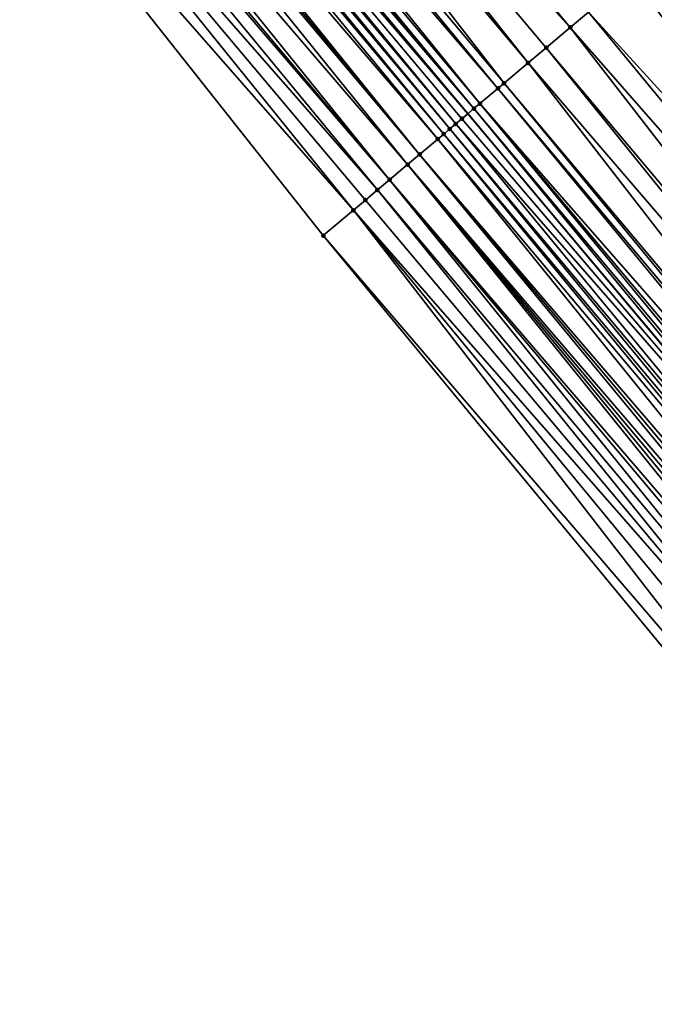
# Model space of a CAD drawing. Header units: feet. Extents: x 2004186 to 2014793, y 836912 to 864902.
# Tile 546 of 974: x 2008748 to 2008764, y 850318 to 850343. Entities that reach past the tile are written whole.
import ezdxf

# ---------------------------------------------------------------- set-up
doc = ezdxf.new("R2010")
doc.units = ezdxf.units.FT
doc.header["$LTSCALE"] = 100
doc.header["$MEASUREMENT"] = 0
for name, color, linetype, lineweight in [('EP_Travel Lane', 5, 'Continuous', 40), ('Road Shots', 4, 'Continuous', 200), ('Road X-Section', 30, 'Continuous', 13)]:
    doc.layers.add(name, color=color, linetype=linetype, lineweight=lineweight)
doc.layers.add('I-77 SB_MM21-27-Surface-Border', color=7, linetype='Continuous')
doc.layers.add('I-77 SB_MM21-27-Surface-TIN', color=7, linetype='Continuous')

msp = doc.modelspace()

# ---------------------------------------------------------------- linework, layer by layer
at = {"layer": 'EP_Travel Lane'}
msp.add_polyline3d([(2008862.363224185, 850217.8516560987, 427.0196080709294), (2008849.472338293, 850233.1428059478, 427.0969426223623), (2008836.581444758, 850248.4339648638, 427.170907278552), (2008823.690550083, 850263.7251251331, 427.2443688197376), (2008810.799650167, 850279.0162916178, 427.3154949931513), (2008797.919893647, 850294.3144015, 427.3790888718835), (2008785.057188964, 850309.6291461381, 427.4825164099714), (2008772.194444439, 850324.9439382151, 427.5704676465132), (2008759.331702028, 850340.258727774, 427.6592656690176), (2008746.468897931, 850355.5735907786, 427.7239434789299), (2008733.606133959, 850370.8884060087, 427.8043453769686), (2008720.743381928, 850386.2032070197, 427.8893296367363), (2008707.880621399, 850401.5180181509, 427.971008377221), (2008694.971103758, 850416.874587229, 428.0746920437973), (2008682.092979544, 850432.1766065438, 428.1384815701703), (2008669.214816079, 850447.4786724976, 428.1840685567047), (2008656.336709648, 850462.7806706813, 428.2562449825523), (2008643.458636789, 850478.0826289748, 428.3439341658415)], dxfattribs=at)
at = {"layer": 'I-77 SB_MM21-27-Surface-Border', "color": 3, "linetype": 'ByBlock', "lineweight": -2}
msp.add_polyline3d([(2008860.250463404, 850216.0732142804, 426.8938683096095), (2008846.603442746, 850230.7278451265, 426.9334760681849), (2008833.415430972, 850245.7688835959, 426.9935820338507), (2008820.53342268, 850261.0675300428, 427.0662775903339), (2008806.886417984, 850275.7221419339, 427.112896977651), (2008794.005401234, 850291.0186943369, 427.1870976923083), (2008781.122187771, 850306.3161494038, 427.2938680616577), (2008768.39193088, 850321.7424620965, 427.3929189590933), (2008755.661624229, 850337.1688338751, 427.4726201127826), (2008743.237318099, 850352.8528171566, 427.5706782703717), (2008730.506998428, 850368.2792043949, 427.6453235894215), (2008717.470678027, 850383.4479803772, 427.7013689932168), (2008705.046395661, 850399.1319354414, 427.8086921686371), (2008692.594840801, 850414.8841876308, 427.9556056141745), (2008679.750568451, 850430.2144838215, 428.0389994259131), (2008667.366158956, 850445.9301709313, 428.0991958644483), (2008654.981907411, 850461.6456695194, 428.2331142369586), (2008642.597565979, 850477.3612753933, 428.3250081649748)], dxfattribs=at)
at = {"layer": 'I-77 SB_MM21-27-Surface-TIN', "color": 128, "linetype": 'ByBlock', "lineweight": -2}
for points in [[(2008749.20400385, 850357.8766266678, 427.8037758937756), (2008748.439083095, 850357.232502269, 427.7890602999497), (2008761.934292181, 850342.4502766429, 427.7170053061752)], [(2008749.20400385, 850357.8766266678, 427.8037758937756), (2008761.934292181, 850342.4502766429, 427.7170053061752), (2008762.393255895, 850342.836737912, 427.7302183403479)], [(2008748.439083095, 850357.232502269, 427.7890602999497), (2008747.980137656, 850356.8460193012, 427.7829621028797), (2008760.863389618, 850341.5485185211, 427.6911464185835)], [(2008748.439083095, 850357.232502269, 427.7890602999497), (2008761.322339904, 850341.934995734, 427.699131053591), (2008761.934292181, 850342.4502766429, 427.7170053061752)], [(2008748.439083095, 850357.232502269, 427.7890602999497), (2008760.863389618, 850341.5485185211, 427.6911464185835), (2008761.322339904, 850341.934995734, 427.699131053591)], [(2008747.980137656, 850356.8460193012, 427.7829621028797), (2008747.36819176, 850356.3307308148, 427.7675716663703), (2008760.251471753, 850341.0331967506, 427.6866718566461)], [(2008747.980137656, 850356.8460193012, 427.7829621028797), (2008760.251471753, 850341.0331967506, 427.6866718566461), (2008760.863389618, 850341.5485185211, 427.6911464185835)], [(2008747.36819176, 850356.3307308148, 427.7675716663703), (2008747.062202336, 850356.0731061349, 427.7534612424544), (2008760.098488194, 850340.9043711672, 427.6839597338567)], [(2008747.36819176, 850356.3307308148, 427.7675716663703), (2008760.098488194, 850340.9043711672, 427.6839597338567), (2008760.251471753, 850341.0331967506, 427.6866718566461)], [(2008747.062202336, 850356.0731061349, 427.7534612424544), (2008746.756222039, 850355.8154706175, 427.7429045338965), (2008759.63954754, 850340.5178825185, 427.6797252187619)], [(2008747.062202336, 850356.0731061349, 427.7534612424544), (2008759.63954754, 850340.5178825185, 427.6797252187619), (2008760.098488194, 850340.9043711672, 427.6839597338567)], [(2008746.756222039, 850355.8154706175, 427.7429045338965), (2008746.603222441, 850355.6866640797, 427.7339466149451), (2008759.486549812, 850340.3890737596, 427.6714958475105)], [(2008746.756222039, 850355.8154706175, 427.7429045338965), (2008759.486549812, 850340.3890737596, 427.6714958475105), (2008759.63954754, 850340.5178825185, 427.6797252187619)], [(2008746.29721073, 850355.4290658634, 427.7111579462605), (2008759.331702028, 850340.258727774, 427.6592656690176), (2008746.468897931, 850355.5735907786, 427.7239434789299)], [(2008746.603222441, 850355.6866640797, 427.7339466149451), (2008746.468897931, 850355.5735907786, 427.7239434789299), (2008759.486549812, 850340.3890737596, 427.6714958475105)], [(2008759.486549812, 850340.3890737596, 427.6714958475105), (2008746.468897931, 850355.5735907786, 427.7239434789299), (2008759.331702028, 850340.258727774, 427.6592656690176)], [(2008746.144216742, 850355.3002526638, 427.7043846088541), (2008745.9912324, 850355.1714280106, 427.7013671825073), (2008758.874570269, 850339.8738252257, 427.643004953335)], [(2008746.29721073, 850355.4290658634, 427.7111579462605), (2008746.144216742, 850355.3002526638, 427.7043846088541), (2008759.02754876, 850340.0026568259, 427.6437439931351)], [(2008746.144216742, 850355.3002526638, 427.7043846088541), (2008758.874570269, 850339.8738252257, 427.643004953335), (2008759.02754876, 850340.0026568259, 427.6437439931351)], [(2008746.29721073, 850355.4290658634, 427.7111579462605), (2008759.180534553, 850340.1314797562, 427.6473261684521), (2008759.331702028, 850340.258727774, 427.6592656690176)], [(2008746.29721073, 850355.4290658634, 427.7111579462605), (2008759.02754876, 850340.0026568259, 427.6437439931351), (2008759.180534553, 850340.1314797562, 427.6473261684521)], [(2008745.838240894, 850355.0426118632, 427.6955604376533), (2008745.532234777, 850354.7850070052, 427.6749497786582), (2008758.56858448, 850339.61619623, 427.6303101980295)], [(2008745.9912324, 850355.1714280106, 427.7013671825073), (2008745.838240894, 850355.0426118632, 427.6955604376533), (2008758.721581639, 850339.7450056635, 427.6383183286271)], [(2008745.838240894, 850355.0426118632, 427.6955604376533), (2008758.56858448, 850339.61619623, 427.6303101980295), (2008758.721581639, 850339.7450056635, 427.6383183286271)], [(2008745.9912324, 850355.1714280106, 427.7013671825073), (2008758.721581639, 850339.7450056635, 427.6383183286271), (2008758.874570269, 850339.8738252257, 427.643004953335)], [(2008745.532234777, 850354.7850070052, 427.6749497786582), (2008745.379237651, 850354.6561975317, 427.6669545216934), (2008758.109573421, 850339.2297911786, 427.5986618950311)], [(2008745.532234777, 850354.7850070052, 427.6749497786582), (2008758.109573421, 850339.2297911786, 427.5986618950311), (2008758.56858448, 850339.61619623, 427.6303101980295)], [(2008745.226246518, 850354.5273809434, 427.6612924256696), (2008744.767300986, 850354.1408980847, 427.6551584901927), (2008757.803575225, 850338.9721769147, 427.5811361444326)], [(2008745.379237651, 850354.6561975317, 427.6669545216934), (2008745.226246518, 850354.5273809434, 427.6612924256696), (2008758.109573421, 850339.2297911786, 427.5986618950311)], [(2008745.226246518, 850354.5273809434, 427.6612924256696), (2008757.803575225, 850338.9721769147, 427.5811361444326), (2008758.109573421, 850339.2297911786, 427.5986618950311)], [(2008744.767300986, 850354.1408980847, 427.6551584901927), (2008744.461323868, 850353.8832587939, 427.6458392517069), (2008757.34462024, 850338.5857052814, 427.5713218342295)], [(2008744.767300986, 850354.1408980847, 427.6551584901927), (2008757.34462024, 850338.5857052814, 427.5713218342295), (2008757.803575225, 850338.9721769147, 427.5811361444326)], [(2008744.308326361, 850353.7544497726, 427.6376956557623), (2008743.849321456, 850353.3680374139, 427.6084428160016), (2008757.038626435, 850338.3280858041, 427.5555057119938)], [(2008744.461323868, 850353.8832587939, 427.6458392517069), (2008744.308326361, 850353.7544497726, 427.6376956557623), (2008757.34462024, 850338.5857052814, 427.5713218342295)], [(2008744.308326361, 850353.7544497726, 427.6376956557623), (2008757.038626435, 850338.3280858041, 427.5555057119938), (2008757.34462024, 850338.5857052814, 427.5713218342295)], [(2008743.849321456, 850353.3680374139, 427.6084428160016), (2008743.237318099, 850352.8528171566, 427.5706782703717), (2008756.426625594, 850337.8128625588, 427.518722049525)], [(2008743.849321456, 850353.3680374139, 427.6084428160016), (2008756.732620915, 850338.0704802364, 427.535128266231), (2008757.038626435, 850338.3280858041, 427.5555057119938)], [(2008743.849321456, 850353.3680374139, 427.6084428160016), (2008756.426625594, 850337.8128625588, 427.518722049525), (2008756.732620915, 850338.0704802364, 427.535128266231)], [(2008743.237318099, 850352.8528171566, 427.5706782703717), (2008755.661624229, 850337.1688338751, 427.4726201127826), (2008756.426625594, 850337.8128625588, 427.518722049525)], [(2008764.535048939, 850344.6402685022, 427.7772314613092), (2008763.464155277, 850343.7384998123, 427.7548382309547), (2008777.724317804, 850329.600359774, 427.7101747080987)], [(2008763.464155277, 850343.7384998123, 427.7548382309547), (2008762.393255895, 850342.836737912, 427.7302183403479), (2008775.888498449, 850328.0544725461, 427.6711421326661)], [(2008763.464155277, 850343.7384998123, 427.7548382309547), (2008775.888498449, 850328.0544725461, 427.6711421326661), (2008777.724317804, 850329.600359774, 427.7101747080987)], [(2008762.393255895, 850342.836737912, 427.7302183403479), (2008761.934292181, 850342.4502766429, 427.7170053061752), (2008775.12356256, 850327.4103661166, 427.6505338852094)], [(2008762.393255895, 850342.836737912, 427.7302183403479), (2008775.12356256, 850327.4103661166, 427.6505338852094), (2008775.888498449, 850328.0544725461, 427.6711421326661)], [(2008761.934292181, 850342.4502766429, 427.7170053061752), (2008761.322339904, 850341.934995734, 427.699131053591), (2008774.205631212, 850326.6374482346, 427.6225793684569)], [(2008761.934292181, 850342.4502766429, 427.7170053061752), (2008774.205631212, 850326.6374482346, 427.6225793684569), (2008775.12356256, 850327.4103661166, 427.6505338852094)], [(2008761.322339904, 850341.934995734, 427.699131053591), (2008760.863389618, 850341.5485185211, 427.6911464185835), (2008773.899659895, 850326.3798020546, 427.6155193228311)], [(2008761.322339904, 850341.934995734, 427.699131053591), (2008773.899659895, 850326.3798020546, 427.6155193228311), (2008774.205631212, 850326.6374482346, 427.6225793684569)], [(2008760.863389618, 850341.5485185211, 427.6911464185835), (2008760.251471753, 850341.0331967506, 427.6866718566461), (2008773.134755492, 850325.735658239, 427.6071710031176)], [(2008760.863389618, 850341.5485185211, 427.6911464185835), (2008773.134755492, 850325.735658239, 427.6071710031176), (2008773.899659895, 850326.3798020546, 427.6155193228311)], [(2008760.251471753, 850341.0331967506, 427.6866718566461), (2008760.098488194, 850340.9043711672, 427.6839597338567), (2008772.981769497, 850325.6068355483, 427.6035100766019)], [(2008760.251471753, 850341.0331967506, 427.6866718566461), (2008772.981769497, 850325.6068355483, 427.6035100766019), (2008773.134755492, 850325.735658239, 427.6071710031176)], [(2008760.098488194, 850340.9043711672, 427.6839597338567), (2008759.63954754, 850340.5178825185, 427.6797252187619), (2008772.828774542, 850325.4780234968, 427.5963602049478)], [(2008760.098488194, 850340.9043711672, 427.6839597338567), (2008772.828774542, 850325.4780234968, 427.5963602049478), (2008772.981769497, 850325.6068355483, 427.6035100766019)], [(2008759.63954754, 850340.5178825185, 427.6797252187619), (2008759.486549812, 850340.3890737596, 427.6714958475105), (2008772.369795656, 850325.0915802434, 427.5772385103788)], [(2008759.63954754, 850340.5178825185, 427.6797252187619), (2008772.522795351, 850325.2203866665, 427.5862341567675), (2008772.828774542, 850325.4780234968, 427.5963602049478)], [(2008759.63954754, 850340.5178825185, 427.6797252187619), (2008772.369795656, 850325.0915802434, 427.5772385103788), (2008772.522795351, 850325.2203866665, 427.5862341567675)], [(2008759.180534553, 850340.1314797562, 427.6473261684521), (2008772.194444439, 850324.9439382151, 427.5704676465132), (2008759.331702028, 850340.258727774, 427.6592656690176)], [(2008759.486549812, 850340.3890737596, 427.6714958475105), (2008759.331702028, 850340.258727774, 427.6592656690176), (2008772.216801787, 850324.9627669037, 427.5705111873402)], [(2008772.216801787, 850324.9627669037, 427.5705111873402), (2008759.331702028, 850340.258727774, 427.6592656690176), (2008772.194444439, 850324.9439382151, 427.5704676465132)], [(2008759.486549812, 850340.3890737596, 427.6714958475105), (2008772.216801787, 850324.9627669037, 427.5705111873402), (2008772.369795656, 850325.0915802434, 427.5772385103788)], [(2008759.02754876, 850340.0026568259, 427.6437439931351), (2008758.874570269, 850339.8738252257, 427.643004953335), (2008771.757869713, 850324.5762680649, 427.5696174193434)], [(2008759.180534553, 850340.1314797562, 427.6473261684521), (2008759.02754876, 850340.0026568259, 427.6437439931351), (2008772.194444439, 850324.9439382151, 427.5704676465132)], [(2008759.02754876, 850340.0026568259, 427.6437439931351), (2008771.757869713, 850324.5762680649, 427.5696174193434), (2008772.194444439, 850324.9439382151, 427.5704676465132)], [(2008758.721581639, 850339.7450056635, 427.6383183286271), (2008758.56858448, 850339.61619623, 427.6303101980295), (2008771.451876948, 850324.3186473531, 427.5542056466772)], [(2008758.874570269, 850339.8738252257, 427.643004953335), (2008758.721581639, 850339.7450056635, 427.6383183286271), (2008771.60488622, 850324.4474424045, 427.5669303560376)], [(2008758.721581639, 850339.7450056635, 427.6383183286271), (2008771.451876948, 850324.3186473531, 427.5542056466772), (2008771.60488622, 850324.4474424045, 427.5669303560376)], [(2008758.874570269, 850339.8738252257, 427.643004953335), (2008771.60488622, 850324.4474424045, 427.5669303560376), (2008771.757869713, 850324.5762680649, 427.5696174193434)], [(2008758.56858448, 850339.61619623, 427.6303101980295), (2008758.109573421, 850339.2297911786, 427.5986618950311), (2008771.145848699, 850324.0610687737, 427.524977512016)], [(2008758.56858448, 850339.61619623, 427.6303101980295), (2008771.145848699, 850324.0610687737, 427.524977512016), (2008771.451876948, 850324.3186473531, 427.5542056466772)], [(2008758.109573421, 850339.2297911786, 427.5986618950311), (2008757.803575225, 850338.9721769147, 427.5811361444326), (2008770.839842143, 850323.8034644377, 427.5041956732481)], [(2008758.109573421, 850339.2297911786, 427.5986618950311), (2008770.992841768, 850323.9322709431, 427.5131643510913), (2008771.145848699, 850324.0610687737, 427.524977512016)], [(2008758.109573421, 850339.2297911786, 427.5986618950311), (2008770.839842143, 850323.8034644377, 427.5041956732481), (2008770.992841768, 850323.9322709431, 427.5131643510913)], [(2008757.803575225, 850338.9721769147, 427.5811361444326), (2008757.34462024, 850338.5857052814, 427.5713218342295), (2008770.380895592, 850323.4169827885, 427.4976650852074)], [(2008757.803575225, 850338.9721769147, 427.5811361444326), (2008770.68685008, 850323.6746489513, 427.4981722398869), (2008770.839842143, 850323.8034644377, 427.5041956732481)], [(2008757.803575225, 850338.9721769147, 427.5811361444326), (2008770.533869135, 850323.5458202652, 427.4964773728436), (2008770.68685008, 850323.6746489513, 427.4981722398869)], [(2008757.803575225, 850338.9721769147, 427.5811361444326), (2008770.380895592, 850323.4169827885, 427.4976650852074), (2008770.533869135, 850323.5458202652, 427.4964773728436)], [(2008757.34462024, 850338.5857052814, 427.5713218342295), (2008757.038626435, 850338.3280858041, 427.5555057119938), (2008769.921914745, 850323.0305418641, 427.477779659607)], [(2008757.34462024, 850338.5857052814, 427.5713218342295), (2008770.22791551, 850323.2881530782, 427.4963060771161), (2008770.380895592, 850323.4169827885, 427.4976650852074)], [(2008757.34462024, 850338.5857052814, 427.5713218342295), (2008769.921914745, 850323.0305418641, 427.477779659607), (2008770.22791551, 850323.2881530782, 427.4963060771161)], [(2008757.038626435, 850338.3280858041, 427.5555057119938), (2008756.732620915, 850338.0704802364, 427.535128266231), (2008769.615928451, 850322.7729134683, 427.4648877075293)], [(2008757.038626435, 850338.3280858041, 427.5555057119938), (2008769.615928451, 850322.7729134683, 427.4648877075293), (2008769.921914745, 850323.0305418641, 427.477779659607)], [(2008756.732620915, 850338.0704802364, 427.535128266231), (2008756.426625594, 850337.8128625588, 427.518722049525), (2008769.615928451, 850322.7729134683, 427.4648877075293)], [(2008756.426625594, 850337.8128625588, 427.518722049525), (2008755.661624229, 850337.1688338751, 427.4726201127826), (2008768.697934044, 850322.0000704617, 427.4123795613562)], [(2008756.426625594, 850337.8128625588, 427.518722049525), (2008769.156925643, 850322.3864986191, 427.4364515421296), (2008769.615928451, 850322.7729134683, 427.4648877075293)], [(2008756.426625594, 850337.8128625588, 427.518722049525), (2008768.697934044, 850322.0000704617, 427.4123795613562), (2008769.156925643, 850322.3864986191, 427.4364515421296)], [(2008755.661624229, 850337.1688338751, 427.4726201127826), (2008768.39193088, 850321.7424620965, 427.3929189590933), (2008768.697934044, 850322.0000704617, 427.4123795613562)]]:
    msp.add_3dface(points, dxfattribs=at)
at = {"layer": 'Road Shots', "lineweight": 100}
for p in [(2008761.934292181, 850342.4502766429, 427.7170053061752), (2008761.322339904, 850341.934995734, 427.699131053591), (2008760.863389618, 850341.5485185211, 427.6911464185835), (2008760.251471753, 850341.0331967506, 427.6866718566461), (2008760.098488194, 850340.9043711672, 427.6839597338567), (2008759.63954754, 850340.5178825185, 427.6797252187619), (2008759.486549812, 850340.3890737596, 427.6714958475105), (2008759.02754876, 850340.0026568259, 427.6437439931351), (2008759.180534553, 850340.1314797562, 427.6473261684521), (2008758.721581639, 850339.7450056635, 427.6383183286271), (2008758.874570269, 850339.8738252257, 427.643004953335), (2008758.56858448, 850339.61619623, 427.6303101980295), (2008758.109573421, 850339.2297911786, 427.5986618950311), (2008757.803575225, 850338.9721769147, 427.5811361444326), (2008757.34462024, 850338.5857052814, 427.5713218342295), (2008757.038626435, 850338.3280858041, 427.5555057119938), (2008756.732620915, 850338.0704802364, 427.535128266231), (2008756.426625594, 850337.8128625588, 427.518722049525), (2008755.661624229, 850337.1688338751, 427.4726201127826)]:
    msp.add_point(p, dxfattribs=at)
at = {"layer": 'Road X-Section', "extrusion": (-0.6441641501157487, 0.7648768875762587, 0.003986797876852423), "elevation": -643563.4322253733, "flags": 128}
msp.add_lwpolyline([(-2084224.062013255, 2993.253733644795), (-2084225.062013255, 2993.299835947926), (-2084225.462013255, 2993.316242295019), (-2084225.862013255, 2993.336619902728), (-2084226.262013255, 2993.35243615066), (-2084226.862013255, 2993.362250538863), (-2084227.262013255, 2993.379776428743), (-2084227.862013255, 2993.411424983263), (-2084228.062013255, 2993.419433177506), (-2084228.262013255, 2993.424119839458), (-2084228.462013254, 2993.424858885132), (-2084228.662013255, 2993.428441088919), (-2084229.062013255, 2993.452610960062), (-2084229.262013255, 2993.460840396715), (-2084229.862013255, 2993.465074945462), (-2084230.062013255, 2993.467787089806), (-2084230.862013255, 2993.472261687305), (-2084231.462013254, 2993.480246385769), (-2084232.262013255, 2993.498120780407), (-2084232.862013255, 2993.511333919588), (-2084234.262013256, 2993.535954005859), (-2084235.662013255, 2993.558347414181), (-2084236.262013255, 2993.572252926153), (-2084236.862013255, 2993.582752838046), (-2084238.062013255, 2993.610330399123), (-2084238.662013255, 2993.620658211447), (-2084239.262013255, 2993.635326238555), (-2084239.862013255, 2993.64797469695), (-2084240.262013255, 2993.655810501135), (-2084240.662013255, 2993.656057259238), (-2084240.862013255, 2993.658198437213), (-2084241.062013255, 2993.655360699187), (-2084241.462013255, 2993.662398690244), (-2084241.862013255, 2993.673973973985), (-2084242.262013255, 2993.679290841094), (-2084242.862013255, 2993.68417225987), (-2084243.662013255, 2993.690060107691), (-2084245.062013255, 2993.709702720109), (-2084246.062013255, 2993.727455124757), (-2084246.662013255, 2993.740672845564), (-2084246.862013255, 2993.743276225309), (-2084247.262013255, 2993.751709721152), (-2084248.262013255, 2993.768101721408), (-2084251.062013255, 2993.819950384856), (-2084251.462013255, 2993.827492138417), (-2084251.862013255, 2993.837559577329), (-2084252.462013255, 2993.849614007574), (-2084252.662013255, 2993.852407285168), (-2084252.862013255, 2993.851963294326), (-2084253.062013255, 2993.847096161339), (-2084253.262013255, 2993.845568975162), (-2084253.662013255, 2993.847312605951), (-2084254.462013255, 2993.832627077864), (-2084255.662013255, 2993.808566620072), (-2084256.462013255, 2993.796708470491), (-2084258.262013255, 2993.776748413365), (-2084258.862013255, 2993.77006848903), (-2084259.062013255, 2993.766081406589), (-2084259.462013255, 2993.763014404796), (-2084260.262013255, 2993.754418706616), (-2084261.862013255, 2993.74160701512), (-2084263.662013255, 2993.730187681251), (-2084263.862013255, 2993.726027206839), (-2084264.262013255, 2993.714620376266), (-2084264.662013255, 2993.709564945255), (-2084264.862013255, 2993.705114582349), (-2084265.262013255, 2993.690217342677), (-2084265.462013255, 2993.690019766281), (-2084265.662013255, 2993.687332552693), (-2084265.862013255, 2993.681934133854), (-2084266.062013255, 2993.671056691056), (-2084266.262013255, 2993.657308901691), (-2084266.662013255, 2993.636329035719), (-2084267.262013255, 2993.609303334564), (-2084267.662013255, 2993.606781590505), (-2084268.862013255, 2993.554179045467), (-2084269.662013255, 2993.526255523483), (-2084270.662013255, 2993.484534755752), (-2084271.262013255, 2993.455619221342), (-2084273.462013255, 2993.369547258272), (-2084273.662013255, 2993.361098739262)], dxfattribs=at)

doc.saveas('drawing.dxf')
